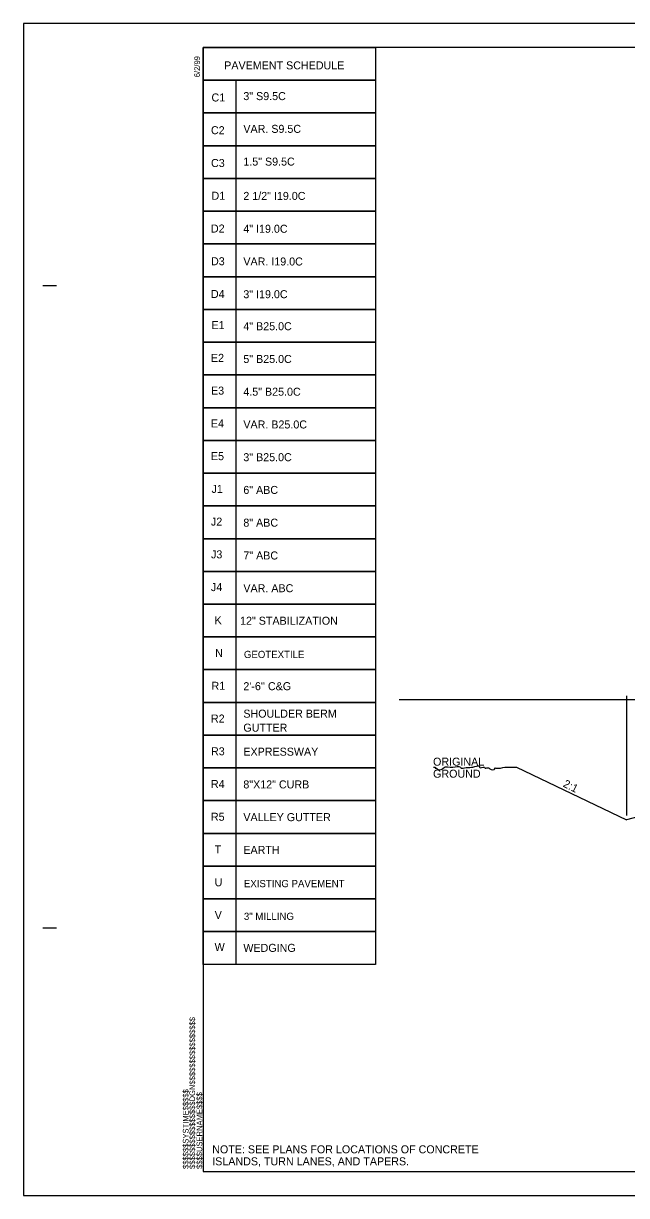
# Model space of a CAD drawing. Extents: x 18938 to 19565, y 6931 to 7973.
# Drawn here: x 19155.2 to 19230.5, y 7372 to 7518.4 of the extents above; entities that cross this region are included whole.
import ezdxf

# ---------------------------------------------------------------- set-up
doc = ezdxf.new("R2010")
doc.units = 0
for name, color, linetype in [('Old_Level_11', 7, 'Continuous'), ('Old_Level_2', 7, 'Continuous'), ('Prop Dimension', 7, 'Continuous'), ('Prop Shade Medium', 7, 'Continuous'), ('Sheet Typical CELL', 7, 'Continuous'), ('Typical Curb CELL', 7, 'Continuous'), ('Typical Guardrail CELL', 7, 'Continuous'), ('Typical Pavement Slope CELL', 7, 'Continuous'), ('Typical Pavement Slope Information CELL', 7, 'Continuous'), ('Typical Shoulder Slope Information CELL', 7, 'Continuous')]:
    doc.layers.add(name, color=color, linetype=linetype)

msp = doc.modelspace()

# ---------------------------------------------------------------- linework, layer by layer
at = {"layer": 'Prop Dimension'}
msp.add_lwpolyline([(19155.17, 7371.98), (19382.43, 7371.98), (19382.43, 7518.41), (19155.17, 7518.41)], close=True, dxfattribs=at)
at = {"layer": 'Prop Shade Medium'}
for p in [(19216.78, 7425.48), (19238.51, 7421.05)]:
    msp.add_line(p, (19230.51, 7418.91), dxfattribs=at)
at = {"layer": 'Sheet Typical CELL'}
msp.add_line((19230.51, 7434.4), (19230.51, 7419.47), dxfattribs=at)
at = {"layer": 'Typical Curb CELL'}
msp.add_spline([(19206.41, 7425.48), (19206.59, 7425.48), (19206.59, 7425.39), (19206.76, 7425.39), (19206.84, 7425.3), (19207.53, 7425.3), (19207.61, 7425.39), (19208.81, 7425.48), (19209.76, 7425.48), (19209.84, 7425.39), (19210.1, 7425.39), (19211.55, 7425.56), (19212.15, 7425.56), (19212.15, 7425.48), (19212.75, 7425.48), (19212.84, 7425.39), (19212.92, 7425.39), (19213.35, 7425.39), (19213.44, 7425.3), (19214.04, 7425.3), (19214.04, 7425.39), (19214.12, 7425.39), (19215.32, 7425.48), (19216.69, 7425.48), (19216.78, 7425.48)], degree=3, dxfattribs=at)
at = {"layer": 'Typical Guardrail CELL'}
msp.add_line((19202.09, 7433.94), (19329.99, 7433.94), dxfattribs=at)
at = {"layer": 'Typical Pavement Slope CELL'}
msp.add_lwpolyline([(19177.64, 7515.4), (19199.14, 7515.4), (19199.14, 7511.31), (19177.64, 7511.31)], close=True, dxfattribs=at)
for points in [[(19181.73, 7507.22), (19177.64, 7507.22), (19177.64, 7511.31), (19199.14, 7511.31), (19199.14, 7507.22), (19181.73, 7507.22), (19181.73, 7511.31)], [(19181.73, 7503.13), (19177.64, 7503.13), (19177.64, 7507.22), (19199.14, 7507.22), (19199.14, 7503.13), (19181.73, 7503.13), (19181.73, 7507.22)], [(19181.73, 7499.04), (19177.64, 7499.04), (19177.64, 7503.13), (19199.14, 7503.13), (19199.14, 7499.04), (19181.73, 7499.04), (19181.73, 7503.13)], [(19181.73, 7494.95), (19177.64, 7494.95), (19177.64, 7499.04), (19199.14, 7499.04), (19199.14, 7494.95), (19181.73, 7494.95), (19181.73, 7499.04)], [(19181.73, 7490.86), (19177.64, 7490.86), (19177.64, 7494.95), (19199.14, 7494.95), (19199.14, 7490.86), (19181.73, 7490.86), (19181.73, 7494.95)], [(19181.73, 7486.77), (19177.64, 7486.77), (19177.64, 7490.86), (19199.14, 7490.86), (19199.14, 7486.77), (19181.73, 7486.77), (19181.73, 7490.86)], [(19181.73, 7482.67), (19177.64, 7482.67), (19177.64, 7486.77), (19199.14, 7486.77), (19199.14, 7482.67), (19181.73, 7482.67), (19181.73, 7486.77)], [(19181.73, 7478.58), (19177.64, 7478.58), (19177.64, 7482.67), (19199.14, 7482.67), (19199.14, 7478.58), (19181.73, 7478.58), (19181.73, 7482.67)], [(19181.73, 7474.49), (19177.64, 7474.49), (19177.64, 7478.58), (19199.14, 7478.58), (19199.14, 7474.49), (19181.73, 7474.49), (19181.73, 7478.58)], [(19181.73, 7470.4), (19177.64, 7470.4), (19177.64, 7474.49), (19199.14, 7474.49), (19199.14, 7470.4), (19181.73, 7470.4), (19181.73, 7474.49)], [(19181.73, 7466.31), (19177.64, 7466.31), (19177.64, 7470.4), (19199.14, 7470.4), (19199.14, 7466.31), (19181.73, 7466.31), (19181.73, 7470.4)], [(19181.73, 7462.22), (19177.64, 7462.22), (19177.64, 7466.31), (19199.14, 7466.31), (19199.14, 7462.22), (19181.73, 7462.22), (19181.73, 7466.31)], [(19181.73, 7458.13), (19177.64, 7458.13), (19177.64, 7462.22), (19199.14, 7462.22), (19199.14, 7458.13), (19181.73, 7458.13), (19181.73, 7462.22)], [(19181.73, 7454.04), (19177.64, 7454.04), (19177.64, 7458.13), (19199.14, 7458.13), (19199.14, 7454.04), (19181.73, 7454.04), (19181.73, 7458.13)], [(19181.73, 7449.95), (19177.64, 7449.95), (19177.64, 7454.04), (19199.14, 7454.04), (19199.14, 7449.95), (19181.73, 7449.95), (19181.73, 7454.04)], [(19181.73, 7445.86), (19177.64, 7445.86), (19177.64, 7449.95), (19199.14, 7449.95), (19199.14, 7445.86), (19181.73, 7445.86), (19181.73, 7449.95)], [(19181.73, 7441.77), (19177.64, 7441.77), (19177.64, 7445.86), (19199.14, 7445.86), (19199.14, 7441.77), (19181.73, 7441.77), (19181.73, 7445.86)], [(19181.73, 7437.68), (19177.64, 7437.68), (19177.64, 7441.77), (19199.14, 7441.77), (19199.14, 7437.68), (19181.73, 7437.68), (19181.73, 7441.77)], [(19181.73, 7433.58), (19177.64, 7433.58), (19177.64, 7437.68), (19199.14, 7437.68), (19199.14, 7433.58), (19181.73, 7433.58), (19181.73, 7437.68)], [(19181.73, 7429.49), (19177.64, 7429.49), (19177.64, 7433.58), (19199.14, 7433.58), (19199.14, 7429.49), (19181.73, 7429.49), (19181.73, 7433.58)], [(19181.73, 7425.4), (19177.64, 7425.4), (19177.64, 7429.49), (19199.14, 7429.49), (19199.14, 7425.4), (19181.73, 7425.4), (19181.73, 7429.49)], [(19181.73, 7421.31), (19177.64, 7421.31), (19177.64, 7425.4), (19199.14, 7425.4), (19199.14, 7421.31), (19181.73, 7421.31), (19181.73, 7425.4)], [(19181.73, 7417.22), (19177.64, 7417.22), (19177.64, 7421.31), (19199.14, 7421.31), (19199.14, 7417.22), (19181.73, 7417.22), (19181.73, 7421.31)], [(19181.73, 7413.13), (19177.64, 7413.13), (19177.64, 7417.22), (19199.14, 7417.22), (19199.14, 7413.13), (19181.73, 7413.13), (19181.73, 7417.22)], [(19181.73, 7409.04), (19177.64, 7409.04), (19177.64, 7413.13), (19199.14, 7413.13), (19199.14, 7409.04), (19181.73, 7409.04), (19181.73, 7413.13)], [(19181.73, 7404.95), (19177.64, 7404.95), (19177.64, 7409.04), (19199.14, 7409.04), (19199.14, 7404.95), (19181.73, 7404.95), (19181.73, 7409.04)], [(19181.73, 7400.86), (19177.64, 7400.86), (19177.64, 7404.95), (19199.14, 7404.95), (19199.14, 7400.86), (19181.73, 7400.86), (19181.73, 7404.95)]]:
    msp.add_lwpolyline(points, dxfattribs=at)
at = {"layer": 'Typical Pavement Slope Information CELL'}
for p, q in [((19157.59, 7485.65), (19159.28, 7485.65)), ((19157.59, 7405.41), (19159.28, 7405.41)), ((19177.64, 7374.99), (19177.64, 7374.99)), ((19177.64, 7374.99), (19177.64, 7374.99)), ((19177.64, 7374.99), (19177.64, 7374.99)), ((19177.64, 7374.99), (19177.64, 7374.99)), ((19177.64, 7374.99), (19177.64, 7374.99)), ((19177.64, 7374.99), (19177.64, 7374.99))]:
    msp.add_line(p, q, dxfattribs=at)
msp.add_lwpolyline([(19380.14, 7515.4), (19177.64, 7515.4), (19177.64, 7374.99), (19380.14, 7374.99)], close=True, dxfattribs=at)
msp.add_lwpolyline([(19182.7, 7374.99), (19182.7, 7374.99)], dxfattribs=at)

# ---------------------------------------------------------------- texts
at = {"layer": 'Old_Level_11'}
for s, p in [('NOTE: SEE PLANS FOR LOCATIONS OF CONCRETE', (19178.75, 7377.25)), ('ISLANDS, TURN LANES, AND TAPERS.', (19178.75, 7375.75))]:
    msp.add_text(s, height=1, dxfattribs=at).set_placement(p)
at = {"layer": 'Old_Level_2'}
for s, p in [('ORIGINAL', (19206.34, 7425.68)), ('GROUND', (19206.34, 7424.18))]:
    msp.add_text(s, height=1, rotation=360, dxfattribs=at).set_placement(p)
at = {"layer": 'Typical Pavement Slope CELL'}
for s, height, p in [('PAVEMENT SCHEDULE', 1, (19180.25, 7512.67)), ('C1', 1, (19178.66, 7508.66)), ('3" S9.5C', 1, (19182.64, 7508.83)), ('C2', 1, (19178.59, 7504.57)), ('VAR. S9.5C', 1, (19182.64, 7504.74)), ('C3', 1, (19178.6, 7500.47)), ('1.5" S9.5C', 1, (19182.64, 7500.65)), ('2 1/2" I19.0C', 1, (19182.64, 7496.36)), ('D1', 1, (19178.66, 7496.38)), ('D2', 1, (19178.59, 7492.29)), ('4" I19.0C', 1, (19182.64, 7492.26)), ('D3', 1, (19178.6, 7488.2)), ('VAR. I19.0C', 1, (19182.64, 7488.17)), ('D4', 1, (19178.59, 7484.11)), ('3" I19.0C', 1, (19182.64, 7484.08)), ('E1', 1, (19178.66, 7480.22)), ('4" B25.0C', 1, (19182.64, 7480.08)), ('E2', 1, (19178.59, 7476.13)), ('5" B25.0C', 1, (19182.64, 7475.99)), ('E3', 1, (19178.6, 7472.04)), ('4.5" B25.0C', 1, (19182.64, 7471.9)), ('E4', 1, (19178.59, 7467.94)), ('VAR. B25.0C', 1, (19182.64, 7467.81)), ('E5', 1, (19178.59, 7463.85)), ('3" B25.0C', 1, (19182.64, 7463.72)), ('J1', 1, (19178.66, 7459.76)), ('6" ABC', 1, (19182.64, 7459.63)), ('J2', 1, (19178.59, 7455.67)), ('8" ABC', 1, (19182.64, 7455.54)), ('J3', 1, (19178.6, 7451.58)), ('7" ABC', 1, (19182.64, 7451.44)), ('J4', 1, (19178.59, 7447.49)), ('VAR. ABC', 1, (19182.64, 7447.35)), ('K', 1, (19179.05, 7443.35)), ('12" STABILIZATION', 1, (19182.23, 7443.29)), ('N', 1, (19179.12, 7439.24)), ('GEOTEXTILE', 0.9, (19182.71, 7439.13)), ('R1', 1, (19178.66, 7435.16)), ("2'-6'' C&G", 1, (19182.64, 7435.11)), ('R2', 1, (19178.59, 7431.07)), ('SHOULDER BERM ', 1, (19182.64, 7431.68)), ('GUTTER', 1, (19182.64, 7429.93)), ('R3', 1, (19178.6, 7426.98)), ('EXPRESSWAY ', 1, (19182.64, 7426.93)), ('R4', 1, (19178.59, 7422.89)), ('8"X12" CURB', 1, (19182.64, 7422.84)), ('R5', 1, (19178.59, 7418.8)), ('VALLEY GUTTER', 1, (19182.64, 7418.75)), ('T', 1, (19179.05, 7414.71)), ('EARTH', 1, (19182.64, 7414.66)), ('U', 1, (19179.05, 7410.61)), ('EXISTING PAVEMENT', 0.9, (19182.71, 7410.5)), ('V', 1, (19179.06, 7406.52)), ('3" MILLING', 0.9, (19182.71, 7406.41)), ('W', 1, (19179.05, 7402.52)), ('WEDGING', 1, (19182.64, 7402.42))]:
    msp.add_text(s, height=height, dxfattribs=at).set_placement(p)
at = {"layer": 'Typical Pavement Slope Information CELL'}
for s, height, p in [('6/2/99', 0.709, (19177.22, 7511.69)), ('$$$$$$$$$$$$$$$$DGN$$$$$$$$$$$$$$$$', 0.7087, (19176.61, 7375.3)), ('$$$$$$SYSTIME$$$$$', 0.7087, (19175.79, 7375.3)), ('$$$$USERNAME$$$$', 0.7087, (19177.5, 7375.3))]:
    msp.add_text(s, height=height, rotation=90, dxfattribs=at).set_placement(p)
at = {"layer": 'Typical Shoulder Slope Information CELL'}
msp.add_text('2:1', height=1, rotation=333.4349, dxfattribs=at).set_placement((19222.49, 7423.1))

doc.saveas('drawing.dxf')
